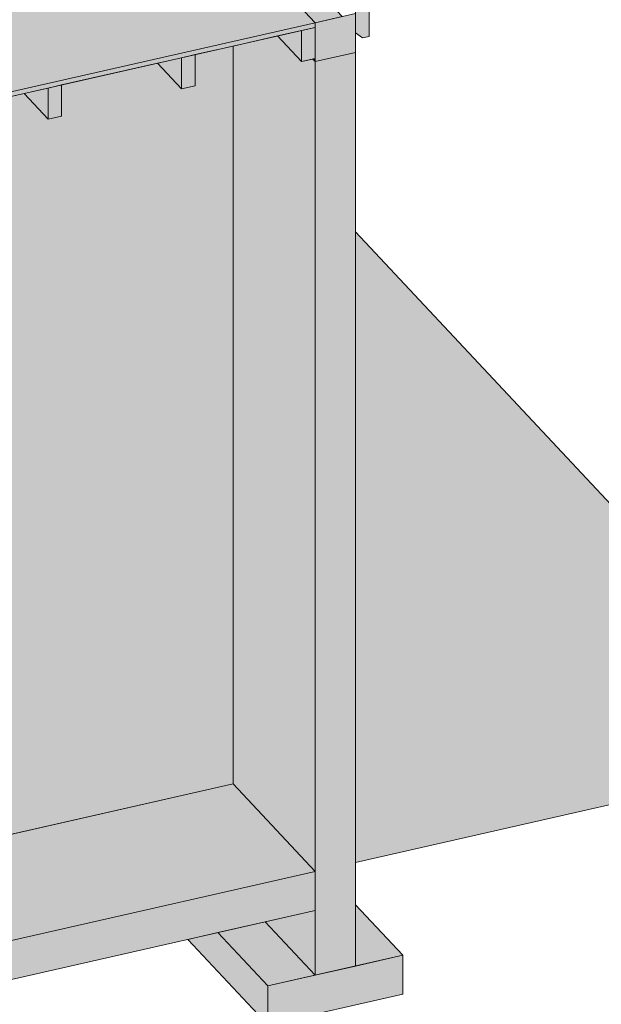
# Model space of a CAD drawing. Header units: millimetres. Extents: x 1567 to 2756, y -116 to 725.
# Tile 399 of 418: x 2543 to 2569, y 611 to 655. Entities that reach past the tile are written whole.
import ezdxf

# ---------------------------------------------------------------- set-up
doc = ezdxf.new("R2010")
doc.units = ezdxf.units.MM
doc.layers.add('Ech.1_75', color=7, linetype='Continuous')

msp = doc.modelspace()

# ---------------------------------------------------------------- hatches: boundary and pattern name
at = {"layer": 'Ech.1_75', "linetype": 'Continuous', "lineweight": 5, "true_color": 0xf3f3f3, "transparency": 33554687}
for points in [[(2556.283, 655.275), (2557.494, 655.549), (2553.809, 659.48), (2552.599, 659.205), (2556.283, 655.275)], [(2556.283, 653.533), (2558.099, 653.945), (2558.099, 655.687), (2556.283, 655.275), (2556.283, 653.533)], [(2556.283, 653.673), (2556.175, 653.648), (2556.283, 653.533), (2556.283, 653.673)], [(2552.598, 621.138), (2528.89, 615.761), (2528.662, 616.004), (2528.662, 615.926), (2528.309, 615.846), (2528.489, 615.64), (2528.713, 615.341), (2528.905, 615.037), (2529.065, 614.728), (2529.192, 614.416), (2529.285, 614.101), (2529.345, 613.784), (2529.372, 613.465), (2529.364, 613.147), (2529.323, 612.829), (2529.248, 612.513), (2529.139, 612.199), (2528.998, 611.888), (2528.823, 611.581), (2528.617, 611.279), (2528.378, 610.983), (2520.817, 609.268), (2520.321, 609.797), (2520.321, 609.051), (2556.282, 617.208), (2552.598, 621.138)], [(2556.282, 617.208), (2520.321, 609.051), (2520.321, 607.309), (2556.282, 615.466), (2556.282, 617.208)], [(2558.098, 612.976), (2560.217, 613.457), (2558.098, 615.718), (2558.098, 612.976)], [(2554.163, 612.084), (2556.282, 612.564), (2554.039, 614.958), (2551.92, 614.477), (2554.163, 612.084)], [(2551.92, 614.477), (2550.574, 614.172), (2554.163, 610.342), (2554.163, 612.084), (2551.92, 614.477)], [(2554.163, 610.342), (2560.217, 611.716), (2560.217, 613.457), (2554.163, 612.084), (2554.163, 610.342)]]:
    msp.add_hatch(color=7, dxfattribs=at).paths.add_polyline_path(points)
at = {"layer": 'Ech.1_75', "linetype": 'Continuous', "lineweight": 5, "true_color": 0xeaddd7, "transparency": 33554687}
msp.add_hatch(color=254, dxfattribs=at).paths.add_polyline_path([(2558.704, 659.539), (2558.099, 659.401), (2558.099, 654.816), (2558.402, 654.595), (2558.704, 654.663), (2558.704, 659.539)])
at = {"layer": 'Ech.1_75', "linetype": 'Continuous', "lineweight": 5, "true_color": 0xf7e0b3, "transparency": 33554687}
for points in [[(2552.599, 659.205), (2518.615, 651.497), (2520.14, 649.871), (2520.14, 648.478), (2519.238, 648.273), (2520.321, 647.118), (2556.283, 655.275), (2552.599, 659.205)], [(2520.321, 646.909), (2556.283, 655.066), (2556.283, 655.275), (2520.321, 647.118), (2520.321, 646.909)]]:
    msp.add_hatch(color=254, dxfattribs=at).paths.add_polyline_path(points)
at = {"layer": 'Ech.1_75', "linetype": 'Continuous', "lineweight": 5, "true_color": 0xeaccb3, "transparency": 33554687}
for points in [[(2555.677, 654.928), (2554.601, 654.684), (2555.677, 653.535), (2555.677, 654.928)], [(2556.283, 655.066), (2555.677, 654.928), (2555.677, 653.535), (2556.283, 653.673), (2556.283, 655.066)], [(2550.289, 653.706), (2549.212, 653.462), (2550.289, 652.313), (2550.289, 653.706)], [(2550.895, 653.844), (2550.289, 653.706), (2550.289, 652.313), (2550.895, 652.451), (2550.895, 653.844)], [(2544.296, 652.347), (2543.219, 652.103), (2544.296, 650.954), (2544.296, 652.347)], [(2544.901, 652.484), (2544.296, 652.347), (2544.296, 650.954), (2544.901, 651.091), (2544.901, 652.484)]]:
    msp.add_hatch(color=254, dxfattribs=at).paths.add_polyline_path(points)
at = {"layer": 'Ech.1_75', "linetype": 'Continuous', "lineweight": 5, "true_color": 0xfdfdfd, "transparency": 33554687}
for points in [[(2556.175, 653.648), (2555.677, 653.535), (2554.601, 654.684), (2552.599, 654.23), (2552.598, 621.138), (2556.282, 617.208), (2556.283, 653.533), (2556.175, 653.648)], [(2550.895, 652.451), (2550.289, 652.313), (2549.212, 653.462), (2544.901, 652.484), (2544.901, 651.091), (2544.296, 650.954), (2543.219, 652.103), (2538.907, 651.125), (2538.907, 649.732), (2538.302, 649.594), (2537.225, 650.743), (2532.914, 649.765), (2532.914, 648.372), (2532.308, 648.235), (2531.232, 649.384), (2530.707, 649.265), (2530.707, 616.173), (2552.598, 621.138), (2552.599, 654.23), (2550.895, 653.844), (2550.895, 652.451)], [(2556.282, 612.564), (2558.098, 612.976), (2558.099, 653.945), (2556.283, 653.533), (2556.282, 612.564)], [(2556.282, 615.466), (2554.039, 614.958), (2556.282, 612.564), (2556.282, 615.466)]]:
    msp.add_hatch(color=7, dxfattribs=at).paths.add_polyline_path(points)
at = {"layer": 'Ech.1_75', "linetype": 'Continuous', "lineweight": 5, "true_color": 0xe6f5ed, "transparency": 33554687}
msp.add_hatch(color=7, dxfattribs=at).paths.add_polyline_path([(2558.098, 617.62), (2579.954, 622.577), (2558.099, 645.895), (2558.098, 617.62)])

# ---------------------------------------------------------------- linework, layer by layer
at = {"layer": 'Ech.1_75', "color": 7, "linetype": 'Continuous', "lineweight": 5}
for points in [[(2556.283, 655.275), (2557.494, 655.549), (2553.809, 659.48), (2552.599, 659.205), (2556.283, 655.275)], [(2558.704, 659.539), (2558.099, 659.401), (2558.099, 654.816), (2558.402, 654.595), (2558.704, 654.663), (2558.704, 659.539)], [(2552.599, 659.205), (2518.615, 651.497), (2520.14, 649.871), (2520.14, 648.478), (2519.238, 648.273), (2520.321, 647.118), (2556.283, 655.275), (2552.599, 659.205)], [(2556.283, 653.533), (2558.099, 653.945), (2558.099, 655.687), (2556.283, 655.275), (2556.283, 653.533)], [(2520.321, 646.909), (2556.283, 655.066), (2556.283, 655.275), (2520.321, 647.118), (2520.321, 646.909)], [(2555.677, 654.928), (2554.601, 654.684), (2555.677, 653.535), (2555.677, 654.928)], [(2556.283, 655.066), (2555.677, 654.928), (2555.677, 653.535), (2556.283, 653.673), (2556.283, 655.066)], [(2556.175, 653.648), (2555.677, 653.535), (2554.601, 654.684), (2552.599, 654.23), (2552.598, 621.138), (2556.282, 617.208), (2556.283, 653.533), (2556.175, 653.648)], [(2550.895, 652.451), (2550.289, 652.313), (2549.212, 653.462), (2544.901, 652.484), (2544.901, 651.091), (2544.296, 650.954), (2543.219, 652.103), (2538.907, 651.125), (2538.907, 649.732), (2538.302, 649.594), (2537.225, 650.743), (2532.914, 649.765), (2532.914, 648.372), (2532.308, 648.235), (2531.232, 649.384), (2530.707, 649.265), (2530.707, 616.173), (2552.598, 621.138), (2552.599, 654.23), (2550.895, 653.844), (2550.895, 652.451)], [(2556.282, 612.564), (2558.098, 612.976), (2558.099, 653.945), (2556.283, 653.533), (2556.282, 612.564)], [(2550.289, 653.706), (2549.212, 653.462), (2550.289, 652.313), (2550.289, 653.706)], [(2550.895, 653.844), (2550.289, 653.706), (2550.289, 652.313), (2550.895, 652.451), (2550.895, 653.844)], [(2556.283, 653.673), (2556.175, 653.648), (2556.283, 653.533), (2556.283, 653.673)], [(2544.296, 652.347), (2543.219, 652.103), (2544.296, 650.954), (2544.296, 652.347)], [(2544.901, 652.484), (2544.296, 652.347), (2544.296, 650.954), (2544.901, 651.091), (2544.901, 652.484)], [(2558.098, 617.62), (2579.954, 622.577), (2558.099, 645.895), (2558.098, 617.62)], [(2556.282, 617.208), (2520.321, 609.051), (2520.321, 607.309), (2556.282, 615.466), (2556.282, 617.208)], [(2558.098, 612.976), (2560.217, 613.457), (2558.098, 615.718), (2558.098, 612.976)], [(2556.282, 615.466), (2554.039, 614.958), (2556.282, 612.564), (2556.282, 615.466)], [(2554.163, 612.084), (2556.282, 612.564), (2554.039, 614.958), (2551.92, 614.477), (2554.163, 612.084)], [(2551.92, 614.477), (2550.574, 614.172), (2554.163, 610.342), (2554.163, 612.084), (2551.92, 614.477)], [(2554.163, 610.342), (2560.217, 611.716), (2560.217, 613.457), (2554.163, 612.084), (2554.163, 610.342)]]:
    msp.add_lwpolyline(points, close=True, dxfattribs=at)
msp.add_lwpolyline([(2520.321, 609.051), (2556.282, 617.208), (2552.598, 621.138), (2552.598, 621.138), (2528.89, 615.761), (2528.662, 616.004), (2528.662, 615.926), (2528.309, 615.846), (2528.489, 615.64), (2528.713, 615.341), (2528.905, 615.037), (2529.065, 614.728), (2529.192, 614.416), (2529.285, 614.101), (2529.345, 613.784), (2529.372, 613.465), (2529.364, 613.147), (2529.323, 612.829), (2529.248, 612.513), (2529.139, 612.199), (2528.998, 611.888), (2528.823, 611.581), (2528.617, 611.279), (2528.378, 610.983)], dxfattribs=at)

doc.saveas('drawing.dxf')
